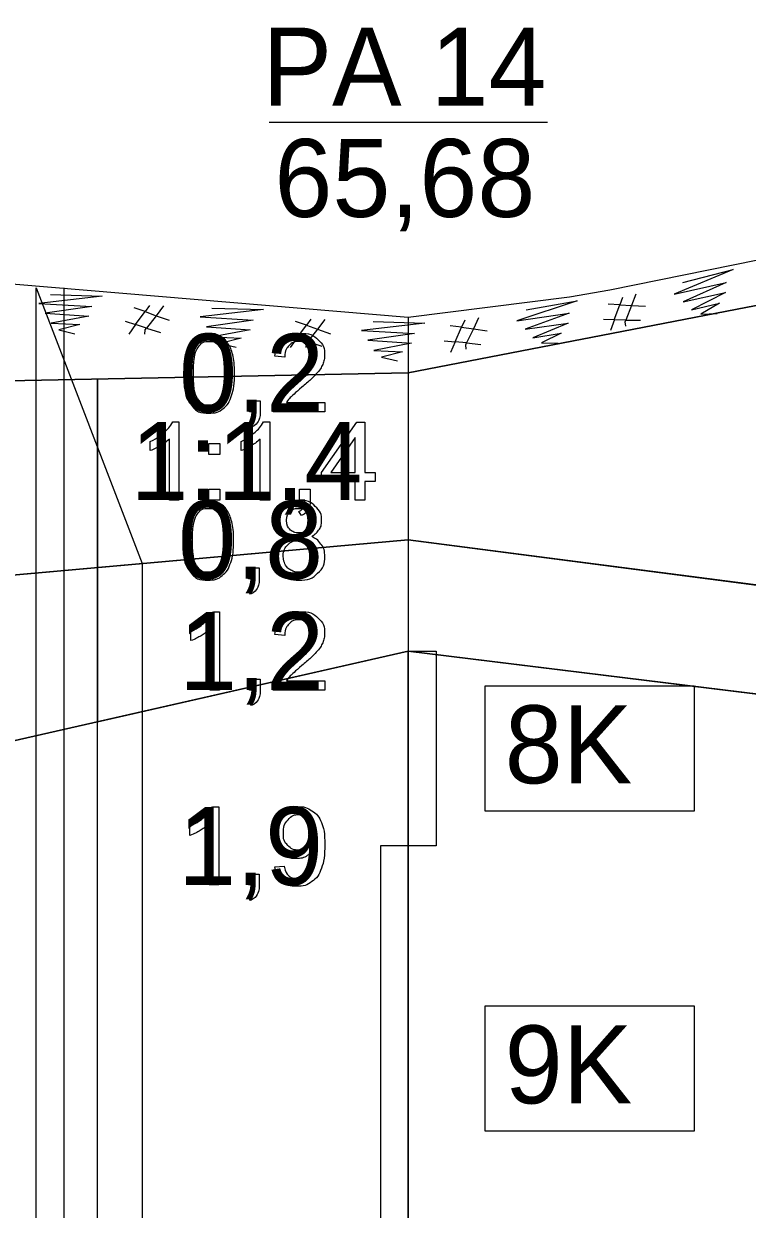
# Model space of a CAD drawing. Extents: x 532503 to 539665, y 6557663 to 6561526.
# Drawn here: x 538142.2 to 538194.2, y 6559875.5 to 6559960.7 of the extents above; entities that cross this region are included whole.
import ezdxf

# ---------------------------------------------------------------- set-up
doc = ezdxf.new("R2010")
doc.units = 0
for name, color, linetype in [('Default', 7, 'Continuous'), ('GEOLPUNKT', 7, 'Continuous'), ('illumineerimisjooned', 7, 'Continuous'), ('PIIR', 7, 'Continuous'), ('Plokid', 7, 'Continuous'), ('Proovid', 7, 'Continuous'), ('RELJEEF', 7, 'Continuous'), ('Täide', 7, 'Continuous')]:
    doc.layers.add(name, color=color, linetype=linetype)

msp = doc.modelspace()

# ---------------------------------------------------------------- linework, layer by layer
at = {"layer": 'Default'}
for points in [[(538052.872, 6559889.005), (538072.44, 6559906.469), (538102.322, 6559923.504), (538117.996, 6559931.12), (538139.865, 6559935.002), (538169.83, 6559935.605), (538243.324, 6559949.824), (538270.431, 6559959.385), (538288.476, 6559973.005)], [(538133.946, 6559942.63), (538169.83, 6559939.605), (538181.417, 6559941.054), (538184.3, 6559941.573), (538208.99, 6559946.568), (538210.194, 6559946.734), (538210.667, 6559946.812), (538232.283, 6559950.405), (538236.19, 6559951.025), (538239.012, 6559951.473), (538240.74, 6559951.674), (538242.666, 6559952.298), (538269.329, 6559960.974), (538275.555, 6559966.703), (538277.419, 6559970.405), (538278.862, 6559972.187)], [(538061.983, 6559897.137), (538090.479, 6559911.291), (538119.906, 6559919.157), (538169.83, 6559923.605), (538169.83, 6559923.605), (538226.498, 6559916.234), (538288.476, 6559901.005)], [(538052.872, 6559889.005), (538169.83, 6559915.605), (538169.83, 6559915.605), (538288.476, 6559901.005), (538288.476, 6559901.005), (538379.866, 6559882.741), (538429.969, 6559863.663), (538447.105, 6559860.452)]]:
    msp.add_lwpolyline(points, dxfattribs=at)
at = {"layer": 'GEOLPUNKT'}
for p, q in [((538159.83, 6559953.605), (538179.83, 6559953.605)), ((538169.83, 6559939.605), (538169.83, 6559639.605))]:
    msp.add_line(p, q, dxfattribs=at)
at = {"layer": 'illumineerimisjooned'}
msp.add_line((538145.114, 6559687.5), (538145.114, 6559941.714), dxfattribs=at)
at = {"layer": 'PIIR'}
msp.add_line((538143.114, 6559684.503), (538143.114, 6559941.714), dxfattribs=at)
at = {"layer": 'Plokid'}
for p, q in [((538147.514, 6559691.097), (538147.514, 6559935.156)), ((538147.514, 6559935.156), (538147.514, 6559910.53))]:
    msp.add_line(p, q, dxfattribs=at)
for points in [[(538305.297, 6559974.197), (538304.178, 6559973.34), (538300.136, 6559971.899), (538296.744, 6559972.893), (538295.819, 6559973.886), (538288.476, 6559973.005), (538270.431, 6559959.385), (538243.324, 6559949.824), (538169.83, 6559935.605), (538147.514, 6559935.156)], [(538052.872, 6559889.005), (538169.83, 6559915.605), (538169.83, 6559915.605), (538288.476, 6559901.005), (538288.476, 6559901.005), (538379.866, 6559882.741), (538429.969, 6559863.663), (538440.229, 6559861.741)], [(538147.514, 6559910.53), (538169.83, 6559915.605), (538288.476, 6559901.005), (538379.866, 6559882.741), (538429.969, 6559863.663), (538440.229, 6559861.741)]]:
    msp.add_lwpolyline(points, dxfattribs=at)
at = {"layer": 'Proovid'}
for points in [[(538160.966, 6559936.736), (538160.258, 6559936.809)], [(538158.418, 6559932.805), (538158.418, 6559933.586), (538159.199, 6559933.586), (538159.199, 6559932.805)], [(538163.83, 6559933.467), (538163.83, 6559932.805), (538160.129, 6559932.805)], [(538161.085, 6559933.467), (538163.83, 6559933.467)], [(538158.806, 6559932.805), (538158.418, 6559932.805)], [(538158.563, 6559931.695), (538158.371, 6559931.99)], [(538158.35, 6559920.805), (538158.35, 6559921.586), (538159.131, 6559921.586), (538159.131, 6559920.805)], [(538158.738, 6559920.805), (538158.35, 6559920.805)], [(538158.495, 6559919.695), (538158.303, 6559919.99)], [(538155.841, 6559918.426), (538156.284, 6559918.426), (538156.284, 6559912.805)], [(538156.284, 6559912.805), (538155.596, 6559912.805), (538155.596, 6559917.185)], [(538154.222, 6559916.357), (538154.222, 6559917.021)], [(538160.966, 6559916.736), (538160.257, 6559916.809)], [(538158.418, 6559912.805), (538158.418, 6559913.586), (538159.199, 6559913.586), (538159.199, 6559912.805)], [(538163.83, 6559913.467), (538163.83, 6559912.805), (538160.129, 6559912.805)], [(538161.085, 6559913.467), (538163.83, 6559913.467)], [(538158.806, 6559912.805), (538158.418, 6559912.805)], [(538158.563, 6559911.695), (538158.371, 6559911.99)], [(538155.773, 6559904.426), (538156.215, 6559904.426), (538156.215, 6559898.805)], [(538154.154, 6559902.357), (538154.154, 6559903.021)], [(538156.215, 6559898.805), (538155.528, 6559898.805), (538155.528, 6559903.185)], [(538160.253, 6559900.103), (538160.915, 6559900.162)], [(538158.35, 6559898.805), (538158.35, 6559899.586), (538159.131, 6559899.586), (538159.131, 6559898.805)], [(538158.738, 6559898.805), (538158.35, 6559898.805)], [(538158.495, 6559897.695), (538158.303, 6559897.99)]]:
    msp.add_lwpolyline(points, dxfattribs=at)
for points in [[(538169.83, 6559915.605), (538171.83, 6559915.605), (538171.83, 6559901.605), (538169.83, 6559901.605)], [(538175.36, 6559913.105), (538190.36, 6559913.105), (538190.36, 6559904.105), (538175.36, 6559904.105)], [(538169.83, 6559901.605), (538167.83, 6559901.605), (538167.83, 6559869.605), (538169.83, 6559869.605)], [(538175.36, 6559890.105), (538190.36, 6559890.105), (538190.36, 6559881.105), (538175.36, 6559881.105)]]:
    msp.add_lwpolyline(points, close=True, dxfattribs=at)
for points in [[(538153.697, 6559935.567), (538153.697, 6559936.559), (538153.901, 6559937.166), (538154.106, 6559937.772), (538154.508, 6559938.099), (538154.911, 6559938.426), (538155.522, 6559938.426), (538155.972, 6559938.426), (538156.313, 6559938.245), (538156.654, 6559938.064), (538156.874, 6559937.722), (538157.095, 6559937.38), (538157.221, 6559936.89), (538157.347, 6559936.399), (538157.347, 6559935.567), (538157.347, 6559934.582), (538157.144, 6559933.976), (538156.942, 6559933.369), (538156.539, 6559933.04), (538156.136, 6559932.711), (538155.522, 6559932.711), (538154.713, 6559932.711), (538154.251, 6559933.289), (538153.697, 6559933.99), (538153.697, 6559935.567)], [(538154.406, 6559935.567), (538154.406, 6559934.185), (538154.728, 6559933.73), (538155.049, 6559933.275), (538155.522, 6559933.275), (538155.994, 6559933.275), (538156.316, 6559933.732), (538156.638, 6559934.189), (538156.638, 6559935.567), (538156.638, 6559936.949), (538156.317, 6559937.404), (538155.995, 6559937.859), (538155.514, 6559937.859), (538155.042, 6559937.859), (538154.759, 6559937.458), (538154.406, 6559936.946), (538154.406, 6559935.567)], [(538160.129, 6559932.805), (538160.122, 6559933.054), (538160.21, 6559933.283), (538160.351, 6559933.662), (538160.663, 6559934.028), (538160.975, 6559934.395), (538161.562, 6559934.875), (538162.473, 6559935.624), (538162.793, 6559936.062), (538163.113, 6559936.499), (538163.113, 6559936.889), (538163.113, 6559937.298), (538162.821, 6559937.578), (538162.53, 6559937.859), (538162.06, 6559937.859), (538161.565, 6559937.859), (538161.267, 6559937.561), (538160.97, 6559937.263), (538160.966, 6559936.736)], [(538160.258, 6559936.809), (538160.33, 6559937.598), (538160.804, 6559938.012), (538161.277, 6559938.426), (538162.076, 6559938.426), (538162.882, 6559938.426), (538163.352, 6559937.98), (538163.822, 6559937.533), (538163.822, 6559936.873), (538163.822, 6559936.537), (538163.684, 6559936.212), (538163.547, 6559935.888), (538163.228, 6559935.529), (538162.91, 6559935.17), (538162.17, 6559934.544), (538161.551, 6559934.024), (538161.376, 6559933.839), (538161.2, 6559933.654), (538161.085, 6559933.467)], [(538158.371, 6559931.99), (538158.589, 6559932.085), (538158.692, 6559932.271), (538158.795, 6559932.457), (538158.806, 6559932.805)], [(538159.199, 6559932.805), (538159.199, 6559932.373), (538159.047, 6559932.107), (538158.894, 6559931.841), (538158.563, 6559931.695)], [(538153.629, 6559923.567), (538153.629, 6559924.559), (538153.833, 6559925.166), (538154.037, 6559925.772), (538154.44, 6559926.099), (538154.843, 6559926.426), (538155.454, 6559926.426), (538155.904, 6559926.426), (538156.245, 6559926.245), (538156.586, 6559926.064), (538156.806, 6559925.722), (538157.026, 6559925.38), (538157.152, 6559924.89), (538157.278, 6559924.399), (538157.278, 6559923.567), (538157.278, 6559922.582), (538157.076, 6559921.976), (538156.874, 6559921.369), (538156.471, 6559921.04), (538156.068, 6559920.711), (538155.454, 6559920.711), (538154.644, 6559920.711), (538154.182, 6559921.289), (538153.629, 6559921.99), (538153.629, 6559923.567)], [(538154.337, 6559923.567), (538154.337, 6559922.185), (538154.659, 6559921.73), (538154.981, 6559921.275), (538155.454, 6559921.275), (538155.926, 6559921.275), (538156.248, 6559921.732), (538156.57, 6559922.189), (538156.57, 6559923.567), (538156.57, 6559924.949), (538156.248, 6559925.404), (538155.927, 6559925.859), (538155.446, 6559925.859), (538154.974, 6559925.859), (538154.691, 6559925.458), (538154.337, 6559924.946), (538154.337, 6559923.567)], [(538161.214, 6559923.844), (538160.783, 6559924.001), (538160.576, 6559924.29), (538160.368, 6559924.58), (538160.368, 6559924.985), (538160.368, 6559925.595), (538160.807, 6559926.011), (538161.246, 6559926.426), (538161.974, 6559926.426), (538162.707, 6559926.426), (538163.153, 6559926.001), (538163.6, 6559925.576), (538163.6, 6559924.966), (538163.6, 6559924.577), (538163.395, 6559924.289), (538163.19, 6559924.001), (538162.773, 6559923.844), (538163.29, 6559923.676), (538163.56, 6559923.302), (538163.83, 6559922.927), (538163.83, 6559922.408), (538163.83, 6559921.689), (538163.322, 6559921.2), (538162.815, 6559920.711), (538161.986, 6559920.711), (538161.158, 6559920.711), (538160.65, 6559921.202), (538160.142, 6559921.693), (538160.142, 6559922.427), (538160.142, 6559922.973), (538160.421, 6559923.342), (538160.699, 6559923.711), (538161.214, 6559923.844)], [(538161.077, 6559925.009), (538161.077, 6559924.612), (538161.33, 6559924.36), (538161.583, 6559924.109), (538161.992, 6559924.109), (538162.388, 6559924.109), (538162.64, 6559924.358), (538162.891, 6559924.608), (538162.891, 6559924.971), (538162.891, 6559925.348), (538162.632, 6559925.606), (538162.373, 6559925.863), (538161.984, 6559925.863), (538161.591, 6559925.863), (538161.334, 6559925.611), (538161.077, 6559925.36), (538161.077, 6559925.009)], [(538160.851, 6559922.421), (538160.851, 6559922.127), (538160.989, 6559921.852), (538161.126, 6559921.577), (538161.401, 6559921.426), (538161.676, 6559921.275), (538161.992, 6559921.275), (538162.485, 6559921.275), (538162.803, 6559921.592), (538163.122, 6559921.909), (538163.122, 6559922.398), (538163.122, 6559922.895), (538162.794, 6559923.22), (538162.466, 6559923.545), (538161.969, 6559923.545), (538161.484, 6559923.545), (538161.167, 6559923.224), (538160.851, 6559922.903), (538160.851, 6559922.421)], [(538158.303, 6559919.99), (538158.52, 6559920.085), (538158.624, 6559920.271), (538158.727, 6559920.457), (538158.738, 6559920.805)], [(538159.131, 6559920.805), (538159.131, 6559920.373), (538158.978, 6559920.107), (538158.826, 6559919.841), (538158.495, 6559919.695)], [(538154.222, 6559917.021), (538154.799, 6559917.292), (538155.23, 6559917.678), (538155.661, 6559918.064), (538155.841, 6559918.426)], [(538160.257, 6559916.809), (538160.33, 6559917.598), (538160.804, 6559918.012), (538161.277, 6559918.426), (538162.076, 6559918.426), (538162.882, 6559918.426), (538163.352, 6559917.98), (538163.821, 6559917.533), (538163.821, 6559916.873), (538163.821, 6559916.537), (538163.684, 6559916.212), (538163.547, 6559915.888), (538163.228, 6559915.529), (538162.91, 6559915.17), (538162.17, 6559914.544), (538161.551, 6559914.024), (538161.376, 6559913.839), (538161.2, 6559913.654), (538161.085, 6559913.467)], [(538155.596, 6559917.185), (538155.348, 6559916.948), (538154.946, 6559916.712), (538154.543, 6559916.475), (538154.222, 6559916.357)], [(538160.129, 6559912.805), (538160.122, 6559913.054), (538160.21, 6559913.283), (538160.351, 6559913.662), (538160.663, 6559914.028), (538160.974, 6559914.395), (538161.562, 6559914.875), (538162.473, 6559915.624), (538162.793, 6559916.062), (538163.113, 6559916.499), (538163.113, 6559916.889), (538163.113, 6559917.298), (538162.821, 6559917.578), (538162.53, 6559917.859), (538162.06, 6559917.859), (538161.565, 6559917.859), (538161.267, 6559917.561), (538160.97, 6559917.263), (538160.966, 6559916.736)], [(538158.371, 6559911.99), (538158.589, 6559912.085), (538158.692, 6559912.271), (538158.795, 6559912.457), (538158.806, 6559912.805)], [(538159.199, 6559912.805), (538159.199, 6559912.373), (538159.047, 6559912.107), (538158.894, 6559911.841), (538158.563, 6559911.695)], [(538154.154, 6559903.021), (538154.73, 6559903.292), (538155.162, 6559903.678), (538155.593, 6559904.064), (538155.773, 6559904.426)], [(538160.915, 6559900.162), (538160.999, 6559899.695), (538161.235, 6559899.485), (538161.472, 6559899.275), (538161.842, 6559899.275), (538162.159, 6559899.275), (538162.398, 6559899.42), (538162.638, 6559899.565), (538162.789, 6559899.808), (538162.941, 6559900.051), (538163.044, 6559900.463), (538163.147, 6559900.876), (538163.147, 6559901.304), (538163.147, 6559901.35), (538163.143, 6559901.442), (538162.937, 6559901.113), (538162.58, 6559900.909), (538162.223, 6559900.704), (538161.807, 6559900.704), (538161.113, 6559900.704), (538160.632, 6559901.208), (538160.151, 6559901.712), (538160.151, 6559902.537), (538160.151, 6559903.388), (538160.653, 6559903.907), (538161.155, 6559904.426), (538161.91, 6559904.426), (538162.456, 6559904.426), (538162.908, 6559904.132), (538163.361, 6559903.838), (538163.595, 6559903.294), (538163.83, 6559902.75), (538163.83, 6559901.72), (538163.83, 6559900.647), (538163.597, 6559900.011), (538163.364, 6559899.375), (538162.904, 6559899.043), (538162.444, 6559898.711), (538161.826, 6559898.711), (538161.169, 6559898.711), (538160.753, 6559899.076), (538160.337, 6559899.441), (538160.253, 6559900.103)], [(538163.066, 6559902.571), (538163.066, 6559903.163), (538162.753, 6559903.511), (538162.439, 6559903.859), (538161.995, 6559903.859), (538161.536, 6559903.859), (538161.197, 6559903.484), (538160.859, 6559903.11), (538160.859, 6559902.514), (538160.859, 6559901.979), (538161.18, 6559901.645), (538161.501, 6559901.31), (538161.976, 6559901.31), (538162.452, 6559901.31), (538162.759, 6559901.645), (538163.066, 6559901.979), (538163.066, 6559902.571)], [(538155.528, 6559903.185), (538155.28, 6559902.948), (538154.877, 6559902.712), (538154.475, 6559902.475), (538154.154, 6559902.357)], [(538158.303, 6559897.99), (538158.52, 6559898.085), (538158.624, 6559898.271), (538158.727, 6559898.457), (538158.738, 6559898.805)], [(538159.131, 6559898.805), (538159.131, 6559898.373), (538158.978, 6559898.107), (538158.826, 6559897.841), (538158.495, 6559897.695)]]:
    msp.add_open_spline(points, degree=3, dxfattribs=at)
at = {"layer": 'RELJEEF'}
for p, q in [((538143.114, 6559941.714), (538150.729, 6559921.903)), ((538150.729, 6559921.903), (538150.729, 6559687.668))]:
    msp.add_line(p, q, dxfattribs=at)
for points in [[(538152.917, 6559932.08), (538153.36, 6559932.08), (538153.36, 6559926.459)], [(538159.439, 6559932.08), (538159.882, 6559932.08), (538159.882, 6559926.459)], [(538166.02, 6559926.459), (538166.02, 6559927.799), (538163.591, 6559927.799), (538163.591, 6559928.431), (538166.144, 6559932.059), (538166.707, 6559932.059), (538166.707, 6559928.431), (538167.463, 6559928.431), (538167.463, 6559927.799), (538166.707, 6559927.799), (538166.707, 6559926.459), (538166.02, 6559926.459)], [(538153.36, 6559926.459), (538152.673, 6559926.459), (538152.673, 6559930.839)], [(538159.882, 6559926.459), (538159.195, 6559926.459), (538159.195, 6559930.839)], [(538166.02, 6559928.431), (538166.02, 6559930.959), (538164.267, 6559928.431), (538166.02, 6559928.431)], [(538151.299, 6559930.01), (538151.299, 6559930.675)], [(538155.507, 6559929.737), (538155.507, 6559930.518), (538156.288, 6559930.518), (538156.288, 6559929.737), (538155.507, 6559929.737)], [(538157.821, 6559930.01), (538157.821, 6559930.675)], [(538155.507, 6559926.459), (538155.507, 6559927.24), (538156.288, 6559927.24), (538156.288, 6559926.459), (538155.507, 6559926.459)], [(538162.016, 6559926.459), (538162.016, 6559927.24), (538162.797, 6559927.24), (538162.797, 6559926.459)], [(538162.405, 6559926.459), (538162.016, 6559926.459)], [(538162.162, 6559925.349), (538161.969, 6559925.643)]]:
    msp.add_lwpolyline(points, dxfattribs=at)
for points in [[(538151.299, 6559930.675), (538151.875, 6559930.946), (538152.307, 6559931.331), (538152.738, 6559931.717), (538152.917, 6559932.08)], [(538157.821, 6559930.675), (538158.397, 6559930.946), (538158.829, 6559931.331), (538159.26, 6559931.717), (538159.439, 6559932.08)], [(538152.673, 6559930.839), (538152.425, 6559930.602), (538152.022, 6559930.365), (538151.619, 6559930.128), (538151.299, 6559930.01)], [(538159.195, 6559930.839), (538158.947, 6559930.602), (538158.544, 6559930.365), (538158.141, 6559930.128), (538157.821, 6559930.01)], [(538161.969, 6559925.643), (538162.187, 6559925.739), (538162.29, 6559925.925), (538162.394, 6559926.11), (538162.405, 6559926.459)], [(538162.797, 6559926.459), (538162.797, 6559926.026), (538162.645, 6559925.76), (538162.493, 6559925.494), (538162.162, 6559925.349)]]:
    msp.add_open_spline(points, degree=3, dxfattribs=at)
at = {"layer": 'Täide'}
for p, q in [((538169.83, 6559923.605), (538119.906, 6559919.157)), ((538119.906, 6559919.157), (538169.83, 6559923.605)), ((538226.498, 6559916.234), (538169.83, 6559923.605)), ((538169.83, 6559923.605), (538226.498, 6559916.234)), ((538169.83, 6559915.605), (538052.872, 6559889.005)), ((538169.83, 6559915.605), (538052.872, 6559889.005)), ((538169.83, 6559915.605), (538288.476, 6559901.005)), ((538169.83, 6559915.605), (538288.476, 6559901.005)), ((538288.476, 6559901.005), (538169.83, 6559915.605)), ((538288.476, 6559901.005), (538169.83, 6559915.605))]:
    msp.add_line(p, q, dxfattribs=at)
for points in [[(538295.819, 6559973.886), (538288.476, 6559973.005), (538270.431, 6559959.385), (538243.324, 6559949.824), (538169.83, 6559935.605), (538139.865, 6559935.002), (538117.996, 6559931.12), (538102.322, 6559923.504), (538072.44, 6559906.469), (538062.656, 6559897.737)], [(538189.555, 6559942.093), (538193.157, 6559943.022), (538188.935, 6559941.244), (538192.662, 6559942.098), (538189.574, 6559940.699), (538192.628, 6559941.368), (538190.177, 6559940.121), (538192.177, 6559940.602), (538190.84, 6559939.809), (538192.025, 6559939.871)], [(538144.131, 6559941.238), (538147.849, 6559941.121), (538143.298, 6559940.595), (538147.115, 6559940.372), (538143.759, 6559939.894), (538146.878, 6559939.681), (538144.176, 6559939.171), (538146.231, 6559939.072), (538144.725, 6559938.685), (538145.88, 6559938.413)], [(538186.189, 6559941.267), (538185.876, 6559940.445), (538185.461, 6559939.398), (538186.502, 6559939.376)], [(538150.92, 6559938.391), (538150.946, 6559938.696), (538151.035, 6559938.819), (538150.243, 6559939.071), (538150.925, 6559939.998), (538150.136, 6559940.276)], [(538151.246, 6559940.441), (538150.925, 6559939.998), (538151.726, 6559939.708), (538152.661, 6559939.378)], [(538152.256, 6559940.41), (538151.726, 6559939.708), (538151.035, 6559938.819), (538152.028, 6559938.507)], [(538155.719, 6559940.261), (538159.437, 6559940.144), (538154.886, 6559939.618), (538158.703, 6559939.395), (538155.347, 6559938.917), (538158.466, 6559938.704), (538155.764, 6559938.194), (538157.819, 6559938.095), (538156.313, 6559937.708), (538157.468, 6559937.436)], [(538178.303, 6559940.129), (538181.964, 6559940.784), (538177.621, 6559939.328), (538181.401, 6559939.9), (538178.217, 6559938.737), (538181.312, 6559939.175), (538178.774, 6559938.116), (538180.805, 6559938.444), (538179.412, 6559937.754), (538180.599, 6559937.727)], [(538185.471, 6559938.955), (538185.411, 6559939.255), (538185.461, 6559939.398), (538184.631, 6559939.418), (538185.026, 6559940.5), (538184.191, 6559940.545)], [(538185.21, 6559941.014), (538185.026, 6559940.5), (538185.876, 6559940.445), (538186.866, 6559940.39)], [(538162.833, 6559939.464), (538162.513, 6559939.022), (538163.314, 6559938.731), (538164.249, 6559938.402)], [(538163.844, 6559939.433), (538163.314, 6559938.731), (538162.622, 6559937.842), (538163.616, 6559937.53)], [(538173.889, 6559939.379), (538173.667, 6559938.88), (538174.51, 6559938.761), (538175.494, 6559938.632)], [(538174.884, 6559939.558), (538174.51, 6559938.761), (538174.018, 6559937.748), (538175.054, 6559937.648)], [(538183.864, 6559939.456), (538184.652, 6559939.423), (538184.357, 6559938.639)], [(538149.49, 6559939.307), (538150.243, 6559939.071), (538149.754, 6559938.389)], [(538162.508, 6559937.414), (538162.534, 6559937.719), (538162.622, 6559937.842), (538161.831, 6559938.094), (538162.513, 6559939.022), (538161.724, 6559939.299)], [(538167.307, 6559939.284), (538171.024, 6559939.167), (538166.474, 6559938.641), (538170.291, 6559938.418), (538166.935, 6559937.94), (538170.054, 6559937.728), (538167.352, 6559937.217), (538169.407, 6559937.118), (538167.901, 6559936.731), (538169.056, 6559936.459)], [(538173.995, 6559937.306), (538173.957, 6559937.61), (538174.018, 6559937.748), (538173.191, 6559937.831), (538173.667, 6559938.88), (538172.837, 6559938.987)], [(538161.078, 6559938.33), (538161.831, 6559938.094), (538161.342, 6559937.412)], [(538172.406, 6559937.906), (538173.191, 6559937.831), (538172.854, 6559937.063)], [(538288.476, 6559901.005), (538226.498, 6559916.234), (538169.83, 6559923.605), (538119.906, 6559919.157), (538090.479, 6559911.291)], [(538090.479, 6559911.291), (538061.983, 6559897.137), (538052.872, 6559889.005), (538169.83, 6559915.605)], [(538090.479, 6559911.291), (538062.656, 6559897.737), (538052.872, 6559889.005), (538169.83, 6559915.605)], [(538429.969, 6559863.663), (538379.866, 6559882.741), (538288.476, 6559901.005), (538169.83, 6559915.605), (538111.351, 6559902.305)]]:
    msp.add_lwpolyline(points, dxfattribs=at)

# ---------------------------------------------------------------- texts
at = {"layer": 'GEOLPUNKT'}
for s, p in [('PA 14', (538159.364, 6559954.805)), ('65,68', (538160.218, 6559946.805))]:
    msp.add_text(s, height=5.6, dxfattribs=at).set_placement(p)
at = {"layer": 'Proovid'}
for s, p in [('0,2', (538153.373, 6559932.805)), ('0,8', (538153.304, 6559920.805)), ('1,2', (538153.373, 6559912.805)), ('8K', (538176.76, 6559906.105)), ('1,9', (538153.304, 6559898.805)), ('9K', (538176.76, 6559883.105))]:
    msp.add_text(s, height=5.6, dxfattribs=at).set_placement(p)
at = {"layer": 'RELJEEF'}
msp.add_text('1:1,4', height=5.6, dxfattribs=at).set_placement((538149.879, 6559926.459))

doc.saveas('drawing.dxf')
